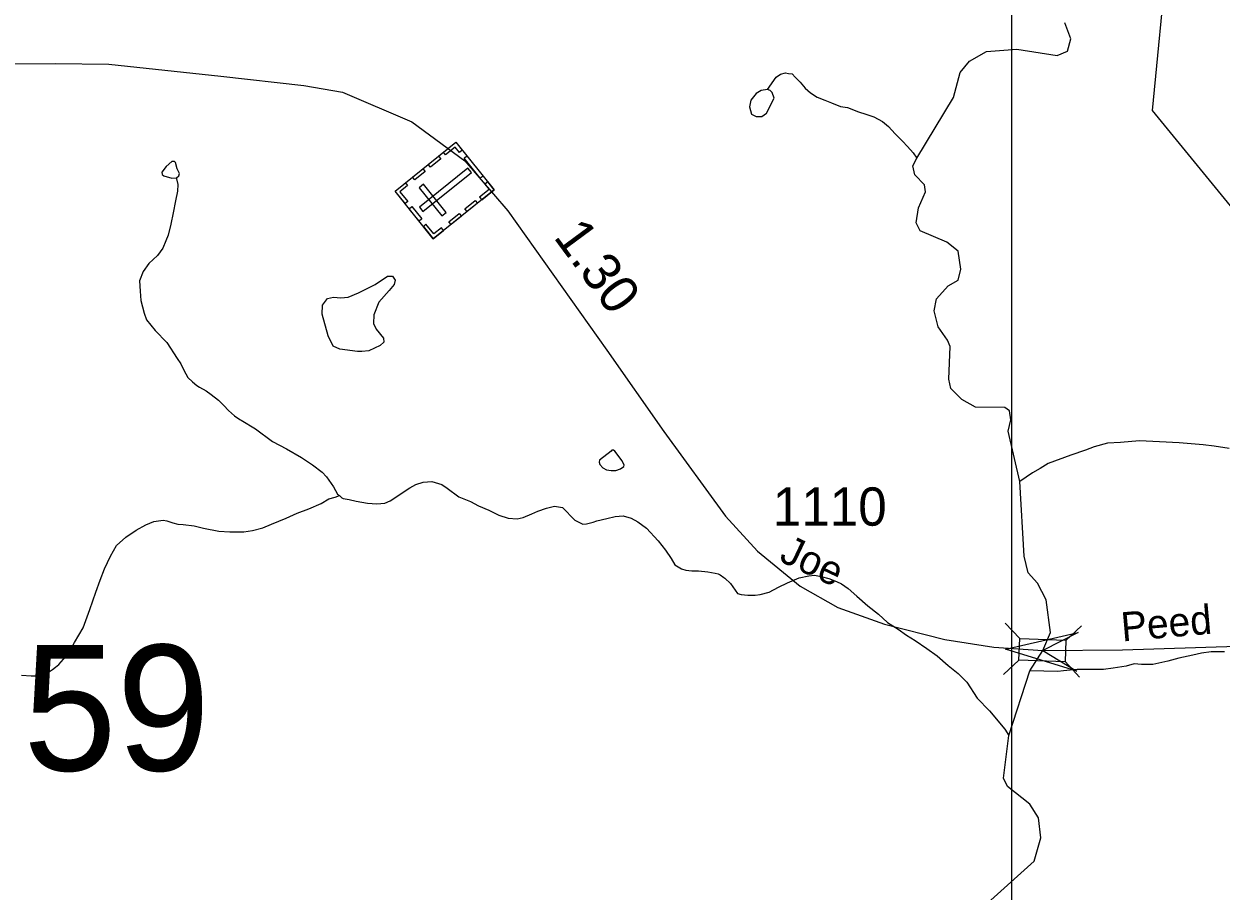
# Model space of a CAD drawing. Extents: x 2056842 to 2160602, y 826753 to 1016856.
# Drawn here: x 2083435 to 2087342, y 860868 to 863697 of the extents above; entities that cross this region are included whole.
import ezdxf

# ---------------------------------------------------------------- set-up
doc = ezdxf.new("R2010")
doc.units = 0
for name, color, linetype in [('Exist Boundary Political City Limit New', 7, 'Continuous'), ('Exist Cultural Cemetery CELL', 7, 'Continuous'), ('Exist Hydrographic Creek Single Shore', 7, 'Continuous'), ('Exist Hydrographic Misc Water Feature', 7, 'Continuous'), ('Exist Road Secondary Mileage Hundredths English Label', 7, 'Continuous'), ('Exist Road Secondary Structure Standard Bridge Attributed CELL', 7, 'Continuous'), ('Exist Road Secondary Structure Standard Bridge CELL', 7, 'Continuous'), ('Exist Road Secondary Structure Standard Bridge Number Label', 7, 'Continuous'), ('Exist Road Secondary Type 51 Attributed', 7, 'Continuous'), ('Exist Road Secondary Type 51 Label', 7, 'Continuous'), ('Exist Road Secondary Type 51 Number Label', 7, 'Continuous'), ('Map Preparation Boundary City Limit Buffer Line', 7, 'Continuous'), ('Scratch_Level_6', 7, 'Continuous')]:
    doc.layers.add(name, color=color, linetype=linetype)

msp = doc.modelspace()

# ---------------------------------------------------------------- linework, layer by layer
at = {"layer": 'Exist Boundary Political City Limit New'}
msp.add_lwpolyline([(2087500, 862948.4), (2087117.8, 863415.2), (2087167.5, 863920.8)], dxfattribs=at)
at = {"layer": 'Exist Cultural Cemetery CELL'}
for points in [[(2084770.9, 862996.6), (2084646.1, 863151.7), (2084844.5, 863311.3), (2084969.3, 863156.2)], [(2084865.2, 863285.5), (2084856.3, 863278.3), (2084842.5, 863295.4), (2084811, 863270.1), (2084804, 863278.8), (2084844.5, 863311.3)], [(2084924.3, 863193.8), (2084871.1, 863259.9), (2084880, 863267), (2084933.2, 863200.9)], [(2084795.3, 863257.1), (2084761.5, 863230), (2084754.4, 863238.9), (2084788.2, 863266)], [(2084743.9, 863215.8), (2084710.2, 863188.7), (2084703, 863197.5), (2084736.8, 863224.7)], [(2084725.4, 863099.9), (2084737.1, 863085.3), (2084895.1, 863212.5), (2084883.4, 863227)], [(2084679.8, 863178.9), (2084686.9, 863170.1), (2084661.9, 863149.9), (2084687.3, 863118.3), (2084678.6, 863111.3), (2084646.1, 863151.7)], [(2084798.3, 863071), (2084812.9, 863082.7), (2084739.1, 863174.5), (2084724.5, 863162.8)], [(2084948.5, 863181.9), (2084939.6, 863174.7), (2084953.3, 863157.6), (2084921.9, 863132.3), (2084928.8, 863123.6), (2084969.3, 863156.1)], [(2084914.8, 863112.3), (2084881.1, 863085.2), (2084873.9, 863094), (2084907.7, 863121.2)], [(2084724.5, 863054.3), (2084692, 863094.7), (2084700.9, 863101.8), (2084733.4, 863061.4)], [(2084862.4, 863070.2), (2084828.7, 863043), (2084821.6, 863051.9), (2084855.3, 863079.1)], [(2084804.6, 863023.7), (2084797.5, 863032.6), (2084772.5, 863012.4), (2084747, 863044), (2084738.4, 863037), (2084770.9, 862996.6)]]:
    msp.add_lwpolyline(points, close=True, dxfattribs=at)
at = {"layer": 'Exist Hydrographic Creek Single Shore'}
for points in [[(2086558.2, 860809), (2086732.3, 860966.2), (2086753.2, 861041.5), (2086746.6, 861107.4), (2086717.6, 861152.3), (2086645.1, 861209), (2086632, 861236.6), (2086649, 861376.3), (2086717.6, 861587), (2086759.8, 861653.2), (2086784.8, 861711.6), (2086771.2, 861818.5), (2086742.6, 861872.4), (2086712.1, 861907), (2086698.9, 861961), (2086685.7, 862204.9), (2086647.5, 862369.2), (2086655.4, 862406.1), (2086651.5, 862435.1), (2086635.7, 862445.6), (2086540.8, 862446.9), (2086496, 862472), (2086460.4, 862507.6), (2086453.8, 862538.7), (2086457.8, 862645.5), (2086448.6, 862665.2), (2086418.3, 862708.7), (2086405.1, 862761.5), (2086413, 862801), (2086451.2, 862843.2), (2086484.2, 862861.7), (2086492.1, 862897.3), (2086484.2, 862956.4), (2086447.3, 862985), (2086360.3, 863022), (2086347.1, 863048.3), (2086354.8, 863097), (2086377.2, 863149.7), (2086374.5, 863172.1), (2086342.9, 863205.1), (2086336.3, 863234.1), (2086349.5, 863259.1), (2086468.3, 863457.5), (2086490.7, 863539.2), (2086521, 863576.2), (2086576.4, 863607.8), (2086675.2, 863615.7), (2086806.9, 863594.6), (2086841.2, 863608.5), (2086851.7, 863648.7), (2086832.1, 863700.6)], [(2087367.9, 862312.6), (2087319.9, 862320.3), (2087284, 862324.5), (2087205.5, 862330.3), (2087141.5, 862333.9), (2087075.9, 862337.8), (2087013.5, 862331.4), (2086971.5, 862329.2), (2086927.6, 862317.2), (2086899.9, 862307.3), (2086851.8, 862291), (2086777.7, 862262.9), (2086751.7, 862246.5), (2086726.1, 862232.5), (2086685.7, 862204.9)], [(2087353.7, 861648.4), (2087309.6, 861648.6), (2087277.9, 861644.5), (2087249.6, 861638.3), (2087203.6, 861628.2), (2087167.7, 861618.3), (2087119.6, 861608), (2087081.8, 861607.7), (2087057.8, 861609.7), (2087032, 861601.9), (2086990.2, 861595.6), (2086958, 861591.6), (2086918, 861591.1), (2086872.1, 861591.2), (2086828, 861586.9), (2086809.7, 861584.9), (2086717.6, 861587)]]:
    msp.add_lwpolyline(points, dxfattribs=at)
at = {"layer": 'Exist Hydrographic Misc Water Feature'}
for points in [[(2085862, 863483.9), (2085890.3, 863523.8), (2085904.2, 863533.9), (2085920.2, 863537.9), (2085930, 863536), (2085942.1, 863534.2), (2085952, 863524.2), (2085968.4, 863508), (2085984.2, 863488.1), (2086002.2, 863472.3), (2086024.2, 863458.4), (2086048.4, 863448.3), (2086070.1, 863440.5), (2086100.4, 863428.6), (2086122.2, 863424.5), (2086158.7, 863410.9), (2086182.5, 863402.9), (2086208.7, 863394.8), (2086236.6, 863378.8), (2086256.5, 863363.2), (2086278.4, 863339.2), (2086302.4, 863315.2), (2086318.6, 863297.4), (2086336.9, 863277.2), (2086349.5, 863259.1)], [(2085862, 863483.9), (2085841, 863479.9), (2085825.1, 863470.7), (2085806.7, 863448.3), (2085802.8, 863427.2), (2085809.3, 863403.5), (2085825.1, 863395.6), (2085843.6, 863395.6), (2085858.1, 863406.1), (2085883.1, 863454.9), (2085876.5, 863473.3), (2085869.9, 863479.9), (2085862, 863483.9)], [(2083932.8, 863195.1), (2083940.4, 863201.6), (2083943.1, 863209.5), (2083935.2, 863224.6), (2083929.9, 863245.1), (2083926.6, 863249), (2083917.4, 863249), (2083898.9, 863232.5), (2083884.4, 863214.1), (2083885.7, 863206.2), (2083891.7, 863201.6), (2083917.4, 863194.3), (2083932.8, 863195.1)], [(2083932.8, 863195.1), (2083933.3, 863192), (2083937.6, 863173.8), (2083935.5, 863151.9), (2083929.4, 863119.9), (2083921.8, 863081.6), (2083913.8, 863043.9), (2083906, 863007.8), (2083898.4, 862989.5), (2083887.9, 862965.9), (2083870.3, 862941.8), (2083842.2, 862915.7), (2083824.4, 862889.5), (2083812.5, 862859.7), (2083814.5, 862825.6), (2083816.6, 862795.3), (2083826.8, 862753.7), (2083835, 862731.7), (2083862.9, 862697.8), (2083900.9, 862658), (2083935.1, 862606.1), (2083947.4, 862588.1), (2083957.2, 862567.9), (2083969.5, 862544.1), (2083985.3, 862530), (2083999.5, 862518.1), (2084007.5, 862512), (2084029.6, 862500.1), (2084045.6, 862488.3), (2084069.8, 862470.5), (2084087.7, 862452.3), (2084102, 862436.5), (2084121.9, 862418.4), (2084139.9, 862406.7), (2084143.8, 862404.5), (2084190.2, 862376.8), (2084246.2, 862335.1), (2084292.3, 862311), (2084340.3, 862283), (2084376.4, 862259.3), (2084408.4, 862235.3), (2084422.3, 862219.4), (2084444.7, 862187.6), (2084458.6, 862163.6), (2084464.5, 862159.4)], [(2084523.6, 862628.4), (2084465.6, 862636.2), (2084443.9, 862646.3), (2084427.6, 862680.4), (2084408.3, 862750.9), (2084409, 862779.5), (2084426.1, 862802), (2084445.4, 862805.9), (2084468.7, 862803.5), (2084493.4, 862805.9), (2084526.7, 862819.8), (2084581.7, 862847.7), (2084621.2, 862874.8), (2084637.5, 862874.1), (2084646, 862861.7), (2084642.9, 862847.7), (2084627.4, 862828.3), (2084592.6, 862789.6), (2084577.1, 862748.5), (2084575.5, 862720.6), (2084584, 862701.3), (2084608.1, 862671.8), (2084609.6, 862659.4), (2084597.2, 862648.6), (2084560, 862630.8), (2084537.6, 862628.4), (2084523.6, 862628.4)], [(2085351.9, 862240.6), (2085366.6, 862240.9), (2085381.9, 862246.2), (2085393.2, 862253.3), (2085393.7, 862257.6), (2085387.5, 862271.5), (2085363.2, 862303.7), (2085358.6, 862306.9), (2085354.1, 862306.9), (2085351.3, 862303.7), (2085312.8, 862274.6), (2085312.2, 862267.8), (2085314.8, 862260.4), (2085324.1, 862248.8), (2085335.7, 862242.6), (2085351.9, 862240.6)], [(2084464.5, 862159.4), (2084472.7, 862151.7), (2084476.6, 862149.6), (2084496.3, 862145.7), (2084518.7, 862139.9), (2084556.4, 862133.8), (2084586.8, 862132.1), (2084612.6, 862134.2), (2084630.4, 862142), (2084652.4, 862156.1), (2084672.5, 862170.2), (2084694.4, 862184.2), (2084714.3, 862194.3), (2084738.3, 862202.4), (2084766.2, 862204.6), (2084798.6, 862194.5), (2084816.6, 862182.8), (2084854.3, 862154.7), (2084892.5, 862138.8), (2084918.7, 862125.1), (2084952.6, 862111), (2084984.8, 862095.2), (2085014.9, 862085.4), (2085044.6, 862083.2), (2085064.5, 862087.6), (2085092.4, 862099.6), (2085112.5, 862107.5), (2085140.6, 862117.9), (2085166.6, 862123.6), (2085192.7, 862119.6), (2085232.5, 862077.9), (2085250.7, 862069.9), (2085258.5, 862065.9), (2085270.8, 862066), (2085292.7, 862072.1), (2085304.4, 862076.4), (2085336.8, 862084.1), (2085364.7, 862090.4), (2085390.6, 862092.6), (2085416.8, 862084.5), (2085438.5, 862072.7), (2085466.6, 862052.6), (2085504.8, 862010.8), (2085529.2, 861981), (2085547, 861953.1), (2085558.9, 861933.2), (2085580.8, 861919.2), (2085595, 861915.1), (2085615.1, 861913.3), (2085636.8, 861913.2), (2085667.2, 861909.4), (2085691.2, 861905.4), (2085701, 861903.4), (2085707.2, 861899.7), (2085719, 861891.4), (2085722.9, 861889.6), (2085741.2, 861871.8), (2085763.5, 861839.6), (2085775.2, 861835.9), (2085797.4, 861833.7), (2085821.2, 861834.1), (2085837.4, 861836.2), (2085867.5, 861843.7), (2085897.4, 861859.9), (2085927.4, 861874), (2085965.3, 861890.2), (2085996.9, 861896.3), (2086015.1, 861898.5), (2086036.9, 861894.3), (2086061.5, 861888.6), (2086087.1, 861878.6), (2086103.1, 861870.9), (2086125.3, 861855), (2086153.3, 861830.8), (2086189.4, 861799), (2086223.5, 861771.2), (2086253.4, 861745), (2086287.7, 861723.3), (2086315.8, 861703.6), (2086343.8, 861685.6), (2086381.6, 861659.5), (2086415.8, 861635.6), (2086451.7, 861603.8), (2086483.9, 861577.8), (2086512, 861550), (2086546.4, 861498.1), (2086586.6, 861456.4), (2086636.5, 861396.4), (2086649, 861376.3)], [(2083426.4, 861572.3), (2083458.3, 861570.7), (2083480.5, 861570.6), (2083502.4, 861574.5), (2083514.5, 861582.9), (2083528.5, 861590.9), (2083538.3, 861598.7), (2083548.2, 861607), (2083564.4, 861624.9), (2083576.5, 861640.8), (2083590.4, 861661), (2083600.2, 861679), (2083614.4, 861702.9), (2083628.1, 861727.2), (2083650.1, 861787.2), (2083669.6, 861843), (2083683.5, 861883.1), (2083697.6, 861919.5), (2083717.3, 861961.1), (2083737, 861995.5), (2083767.2, 862023.4), (2083801, 862045.4), (2083833, 862063.7), (2083858.8, 862073.6), (2083888.8, 862077.9), (2083900.9, 862075.8), (2083921.2, 862069.8), (2083936.9, 862065.8), (2083955, 862063.9), (2083990.9, 862060.1), (2084021, 862052.3), (2084071.3, 862042.6), (2084106.9, 862040.4), (2084152.9, 862040.8), (2084180.7, 862044.7), (2084214.8, 862052.9), (2084242.7, 862064.9), (2084290.9, 862085.2), (2084326.5, 862101.3), (2084364.7, 862115.3), (2084404.7, 862133.3), (2084430.3, 862147.6), (2084450.4, 862153.5), (2084464.5, 862159.4)]]:
    msp.add_lwpolyline(points, dxfattribs=at)
at = {"layer": 'Exist Road Secondary Structure Standard Bridge Attributed CELL'}
msp.add_lwpolyline([(2086871.1, 861586.1), (2086637.9, 861657.5), (2086875.5, 861712.2), (2086759.8, 861653.2)], close=True, dxfattribs=at)
at = {"layer": 'Exist Road Secondary Structure Standard Bridge CELL'}
for p, q in [((2086637.7, 861742.5), (2086684.7, 861692)), ((2086835.7, 861686.2), (2086886.2, 861733.2)), ((2086631.6, 861574.5), (2086682.2, 861621.5)), ((2086833.2, 861617.2), (2086880.2, 861566.7))]:
    msp.add_line(p, q, dxfattribs=at)
msp.add_lwpolyline([(2086684.7, 861692), (2086835.7, 861686.5), (2086833.2, 861616), (2086682.2, 861621.5)], close=True, dxfattribs=at)
at = {"layer": 'Exist Road Secondary Type 51 Attributed'}
for points in [[(2082105.1, 863561.2), (2082316.8, 863564.8), (2082801.7, 863563.8), (2083537, 863567.9), (2083711.4, 863565.8), (2084078, 863527.4), (2084348, 863496.2), (2084474.7, 863475.4), (2084701.1, 863377.8), (2084873.5, 863251), (2085013.7, 863087.8), (2085337.7, 862632.7), (2085523.6, 862367.7), (2085725, 862091.2), (2085828.9, 861976.9), (2085968, 861862.6), (2086091.6, 861793), (2086243.2, 861738.9), (2086440.5, 861689.1), (2086600.5, 861664.1), (2086759.8, 861653.2)], [(2086759.8, 861653.2), (2087020, 861655.8), (2087394.9, 861667.2), (2087669, 861710.9), (2087909.2, 861764.8), (2088110.6, 861816.9), (2088289.6, 861861), (2088389.1, 861879.1)]]:
    msp.add_lwpolyline(points, dxfattribs=at)
at = {"layer": 'Map Preparation Boundary City Limit Buffer Line'}
msp.add_lwpolyline([(2087500, 862948.4), (2087117.8, 863415.2), (2087167.5, 863920.8)], dxfattribs=at)
at = {"layer": 'Scratch_Level_6'}
msp.add_lwpolyline([(2086659.3, 866617.9), (2097771.9, 866617.9), (2097771.9, 859318.2), (2086659.3, 859318.2)], close=True, dxfattribs=at)

# ---------------------------------------------------------------- texts
at = {"layer": 'Exist Road Secondary Mileage Hundredths English Label'}
msp.add_text('1.30', height=125, rotation=306.4489, dxfattribs=at).set_placement((2085160.7, 863002.2))
at = {"layer": 'Exist Road Secondary Structure Standard Bridge Number Label'}
msp.add_text('59', height=410.1, dxfattribs=at).set_placement((2083432.4, 861261.3))
at = {"layer": 'Exist Road Secondary Type 51 Label'}
for s, rotation, p in [('Joe', 334.6211, (2085895.9, 861946.9)), ('Peed', 5.0255, (2087019.5, 861682.5))]:
    msp.add_text(s, height=95, rotation=rotation, dxfattribs=at).set_placement(p)
at = {"layer": 'Exist Road Secondary Type 51 Number Label'}
msp.add_text('1110', height=125, dxfattribs=at).set_placement((2085878.9, 862060.4))

doc.saveas('drawing.dxf')
